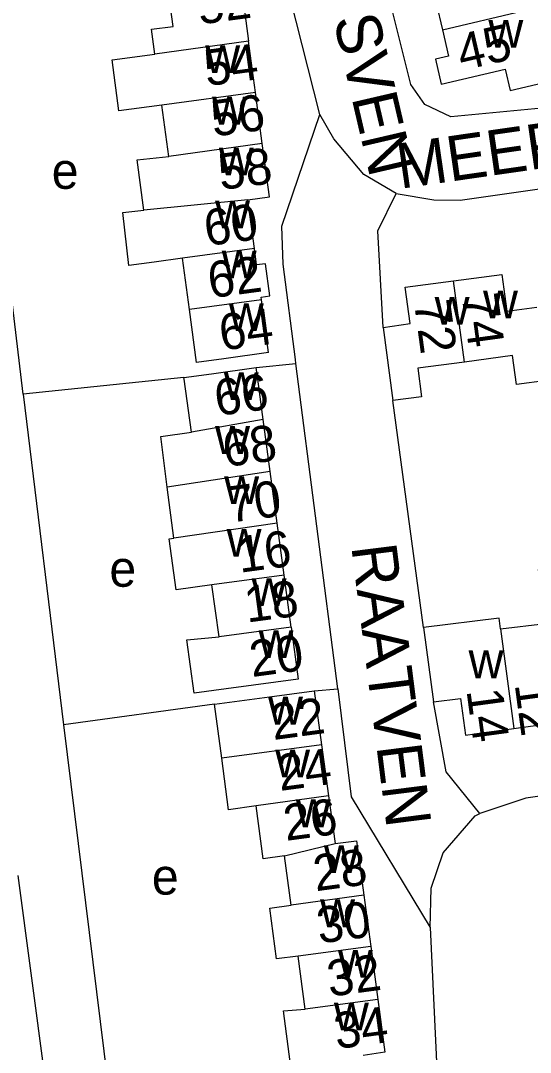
# Model space of a CAD drawing. Extents: x 162667 to 164645, y 379003 to 382150.
# Drawn here: x 163541.5 to 163598, y 381175.5 to 381289.7 of the extents above; entities that cross this region are included whole.
import ezdxf

# ---------------------------------------------------------------- set-up
doc = ezdxf.new("R2010")
doc.units = 0
for name, color, linetype in [('BLT_Basislijn', 7, 'Continuous'), ('BLT_Bebouwing', 7, 'Continuous'), ('BLT_Centroide', 7, 'Continuous'), ('BLT_Huisnummer', 7, 'Continuous'), ('BLT_Huisnummer_ tussenligend', 7, 'Continuous'), ('BLT_Onderverdeling_panden', 7, 'Continuous'), ('BLT_Straatnaam', 7, 'Continuous')]:
    doc.layers.add(name, color=color, linetype=linetype)

msp = doc.modelspace()

# ---------------------------------------------------------------- linework, layer by layer
at = {"layer": 'BLT_Basislijn'}
for p, q in [((163574.65, 381279.28), (163570.22, 381296.63)), ((163541.76, 381248.33), (163536.52, 381292.17)), ((163567.6, 381251.27), (163571.99, 381251.72)), ((163576.62, 381215.7), (163571.99, 381251.72)), ((163559.57, 381250.17), (163541.76, 381248.33)), ((163541.76, 381248.33), (163546.24, 381211.73)), ((163574.02, 381215.48), (163576.62, 381215.7)), ((163545.35, 381164.05), (163541.22, 381195.04)), ((163586.86, 381189.28), (163589.19, 381140.23))]:
    msp.add_line(p, q, dxfattribs=at)
for points in [[(163704.62, 381348.91), (163712.56, 381338.33), (163712.43, 381333.8), (163710.39, 381331.86), (163675.03, 381306.44), (163666.11, 381299.73), (163649.85, 381288.62), (163644.75, 381286.58), (163642.47, 381286.05), (163599.25, 381280), (163589.15, 381279.05), (163586.28, 381280.4), (163584.72, 381282.62), (163582.01, 381293.43), (163574.46, 381327.24), (163571.73, 381328.85), (163571.41, 381330.34)], [(163571.99, 381251.72), (163571.93, 381252.17), (163570.59, 381262.74), (163570.41, 381266.95), (163574.65, 381279.28)], [(163583.1, 381270.55), (163579.5, 381272.66), (163576.2, 381276.6), (163574.65, 381279.28)], [(163583.1, 381270.55), (163587.28, 381269.85), (163590.17, 381269.81), (163640.77, 381277.05), (163643.57, 381276.83), (163644.77, 381275.96), (163646.12, 381273.96), (163646.38, 381272.71), (163651.1, 381234.51), (163651.18, 381232.05), (163653.39, 381214.56), (163652.55, 381212.63), (163650.49, 381210.78), (163649.37, 381210.33), (163610.61, 381205.49), (163597.45, 381203.58), (163592.38, 381201.9)], [(163581.65, 381255.73), (163581.06, 381266.4), (163583.1, 381270.55)], [(163586.14, 381222.48), (163582.73, 381247.62)], [(163576.62, 381215.7), (163578.12, 381203.75), (163586.86, 381189.28)], [(163562.97, 381214.01), (163546.24, 381211.73)], [(163592.38, 381201.9), (163588.62, 381206.51), (163587.23, 381214.25)], [(163546.24, 381211.73), (163555.57, 381136.18), (163555.85, 381135.67), (163556.64, 381135.74), (163576.78, 381138.45), (163584.66, 381139.68), (163589.19, 381140.23)], [(163586.86, 381189.28), (163586.98, 381193.64), (163588.29, 381197.55), (163591.86, 381201.63), (163592.38, 381201.9)]]:
    msp.add_lwpolyline(points, dxfattribs=at)
at = {"layer": 'BLT_Bebouwing'}
for p, q in [((163567.51, 381281.74), (163566.75, 381287.4)), ((163568.26, 381276.09), (163567.51, 381281.74)), ((163557.89, 381274.66), (163557.13, 381280.33)), ((163567.39, 381264.46), (163566.66, 381269.85)), ((163560.18, 381257.7), (163559.41, 381263.38)), ((163568.95, 381252.93), (163568.16, 381258.77)), ((163581.65, 381255.73), (163582.73, 381247.62)), ((163569.14, 381239.78), (163568.37, 381245.53)), ((163569.92, 381234.03), (163569.14, 381239.78)), ((163570.69, 381228.29), (163569.92, 381234.03)), ((163571.46, 381222.54), (163570.69, 381228.29)), ((163563.47, 381221.46), (163562.69, 381227.21)), ((163574.02, 381215.48), (163574.83, 381209.49)), ((163563.77, 381208.01), (163562.97, 381214.01)), ((163574.83, 381209.49), (163575.6, 381203.84)), ((163575.6, 381203.84), (163576.32, 381198.57)), ((163571.47, 381191.76), (163570.73, 381197.21)), ((163579.51, 381192.86), (163580.27, 381187.17)), ((163580.27, 381187.17), (163581.05, 381181.32)), ((163573.01, 381180.24), (163572.23, 381186.1))]:
    msp.add_line(p, q, dxfattribs=at)
for points in [[(163591.39, 381298.54), (163592.07, 381295.6), (163585.43, 381294.05), (163586.07, 381291.27), (163587.53, 381291.61), (163588.21, 381288.69)], [(163556.37, 381285.98), (163556, 381288.73), (163558.39, 381289.06), (163557.95, 381292.3), (163557.69, 381294.3), (163565.68, 381295.36), (163565.95, 381293.36), (163566.75, 381287.4)], [(163588.21, 381288.69), (163588.9, 381285.76), (163587.44, 381285.42), (163588.07, 381282.65), (163595.16, 381284.3), (163595.71, 381281.95), (163601.7, 381283.35), (163599.83, 381291.4), (163596.99, 381290.74)], [(163557.13, 381280.33), (163552.38, 381279.7), (163551.62, 381285.34), (163556.37, 381285.98)], [(163566.66, 381269.85), (163569.06, 381270.18), (163568.26, 381276.09)], [(163555.13, 381268.71), (163554.4, 381274.26), (163557.89, 381274.66)], [(163559.41, 381263.38), (163556.29, 381262.95), (163553.48, 381262.57), (163552.8, 381268.44), (163555.13, 381268.71)], [(163568.16, 381258.77), (163568.12, 381259.07), (163569.09, 381259.21), (163568.61, 381262.77), (163567.63, 381262.64), (163567.39, 381264.46)], [(163589.45, 381260.88), (163594.8, 381261.59), (163595.34, 381257.53), (163598.68, 381257.97)], [(163581.65, 381255.73), (163584.63, 381256.14), (163584.08, 381260.17), (163589.45, 381260.88)], [(163568.95, 381252.93), (163563.99, 381252.26), (163560.96, 381251.85), (163560.18, 381257.7)], [(163599.78, 381249.85), (163596.42, 381249.4), (163595.99, 381252.6), (163590.65, 381251.89)], [(163559.57, 381250.17), (163562.64, 381250.59), (163567.6, 381251.27)], [(163568.37, 381245.53), (163567.77, 381250), (163567.6, 381251.27)], [(163590.65, 381251.89), (163585.5, 381251.2), (163585.9, 381248.02), (163582.73, 381247.62)], [(163560.42, 381244.14), (163559.6, 381250), (163559.57, 381250.17)], [(163557.73, 381238.05), (163557.01, 381243.66), (163560.42, 381244.14)], [(163558.45, 381232.38), (163557.73, 381238.05)], [(163562.69, 381227.21), (163558.72, 381226.67), (163557.96, 381232.32), (163558.45, 381232.38)], [(163594.66, 381222.33), (163599.64, 381222.95), (163598.85, 381228.9), (163602.52, 381229.38), (163603.1, 381224.68)], [(163571.46, 381222.54), (163572.24, 381216.79), (163567.28, 381216.12), (163564.25, 381215.71), (163560.71, 381215.23), (163559.91, 381221.14), (163563.47, 381221.46)], [(163594.66, 381222.33), (163594.5, 381223.52), (163586.14, 381222.48)], [(163586.14, 381222.48), (163587.23, 381214.25)], [(163596.12, 381211.32), (163601.46, 381212.05), (163600.91, 381216.09)], [(163562.97, 381214.01), (163569.06, 381214.82), (163574.02, 381215.48)], [(163587.23, 381214.25), (163590.21, 381214.63)], [(163590.21, 381214.63), (163590.76, 381210.59), (163596.12, 381211.32)], [(163567.57, 381202.74), (163564.53, 381202.31), (163563.77, 381208.01)], [(163570.73, 381197.21), (163568.36, 381196.88), (163567.57, 381202.74)], [(163576.32, 381198.57), (163578.7, 381198.89), (163579.51, 381192.86)], [(163572.23, 381186.1), (163569.83, 381185.8), (163569.08, 381191.43), (163571.47, 381191.76)], [(163581.05, 381181.32), (163581.83, 381175.46), (163579.45, 381175.11)], [(163571.36, 381174.42), (163570.61, 381180.04), (163573.01, 381180.24)]]:
    msp.add_lwpolyline(points, dxfattribs=at)
at = {"layer": 'BLT_Onderverdeling_panden'}
for p, q in [((163588.21, 381288.69), (163596.99, 381290.74)), ((163566.75, 381287.4), (163556.37, 381285.98)), ((163567.51, 381281.74), (163557.13, 381280.33)), ((163568.26, 381276.09), (163557.89, 381274.66)), ((163566.66, 381269.85), (163555.13, 381268.71)), ((163567.39, 381264.46), (163559.41, 381263.38)), ((163590.65, 381251.89), (163589.45, 381260.88)), ((163568.16, 381258.77), (163560.18, 381257.7)), ((163568.37, 381245.53), (163560.42, 381244.14)), ((163569.14, 381239.78), (163557.73, 381238.05)), ((163569.92, 381234.03), (163558.45, 381232.38)), ((163570.69, 381228.29), (163562.69, 381227.21)), ((163571.46, 381222.54), (163563.47, 381221.46)), ((163594.66, 381222.33), (163596.12, 381211.32)), ((163574.83, 381209.49), (163563.77, 381208.01)), ((163575.6, 381203.84), (163567.57, 381202.74)), ((163570.73, 381197.21), (163576.32, 381198.57)), ((163579.51, 381192.86), (163571.47, 381191.76)), ((163580.27, 381187.17), (163572.23, 381186.1)), ((163581.05, 381181.32), (163573.01, 381180.24))]:
    msp.add_line(p, q, dxfattribs=at)

# ---------------------------------------------------------------- texts
at = {"layer": 'BLT_Centroide'}
for s, p in [('w', (163593.31, 381286.69)), ('w', (163561.94, 381283.88)), ('w', (163562.7, 381278.19)), ('w', (163563.45, 381272.56)), ('e', (163544.93, 381271.07)), ('w', (163563.03, 381266.69)), ('w', (163563.77, 381261.16)), ('w', (163587.36, 381256.02)), ('w', (163592.72, 381256.73)), ('w', (163564.56, 381255.31)), ('w', (163564, 381247.69)), ('w', (163563.03, 381241.72)), ('w', (163564.04, 381236.16)), ('w', (163564.31, 381230.34)), ('e', (163551.32, 381227.01)), ('w', (163567.08, 381224.88)), ('w', (163567.85, 381219.12)), ('w', (163591.12, 381216.88)), ('w', (163568.9, 381211.75)), ('w', (163569.69, 381205.91)), ('w', (163571.98, 381200.38)), ('w', (163575.08, 381195.31)), ('e', (163556.03, 381192.92)), ('w', (163574.67, 381189.31)), ('w', (163576.64, 381183.72)), ('w', (163576.2, 381177.88))]:
    msp.add_text(s, height=4, dxfattribs=at).set_placement(p)
at = {"layer": 'BLT_Huisnummer'}
for s, rotation, p in [('52', 7.6317, (163561.32, 381289.25)), ('45', 13.1252, (163590.37, 381284.13)), ('56', 7.6317, (163562.85, 381276.84)), ('60', 7.6317, (163562.09, 381264.72)), ('74', 277.7532, (163590.34, 381259.24)), ('72', 277.7532, (163585.06, 381258.52)), ('64', 7.6317, (163563.76, 381253.14)), ('66', 7.6317, (163563.24, 381245.91)), ('70', 7.6668, (163564.66, 381234.09)), ('16', 7.6645, (163565.77, 381228.55)), ('20', 7.7135, (163567.11, 381217)), ('14', 277.6746, (163590.88, 381215.52)), ('24', 7.7135, (163570.22, 381204.39)), ('28', 7.7135, (163574.18, 381193.28)), ('32', 7.7135, (163575.71, 381181.6))]:
    msp.add_text(s, height=4, rotation=rotation, dxfattribs=at).set_placement(p)
at = {"layer": 'BLT_Huisnummer_ tussenligend'}
for s, rotation, p in [('54', 7.6317, (163562.09, 381282.43)), ('58', 7.6317, (163563.65, 381270.92)), ('62', 7.6317, (163562.5, 381258.94)), ('68', 7.6317, (163564.16, 381240.25)), ('18', 7.6645, (163566.56, 381223.03)), ('12', 277.6746, (163596.22, 381216.2)), ('22', 7.7135, (163569.49, 381210.03)), ('26', 7.7135, (163570.88, 381198.86)), ('30', 7.7135, (163574.57, 381187.49)), ('34', 7.7135, (163576.49, 381175.81))]:
    msp.add_text(s, height=4, rotation=rotation, dxfattribs=at).set_placement(p)
at = {"layer": 'BLT_Straatnaam'}
for s, rotation, p in [('MEERBERGSVEN', 283.0908, (163567.45, 381327.15)), ('MEERBERGSVEN', 8.2142, (163583.53, 381271.06)), ('RAATVEN', 277.1895, (163578.11, 381231.49))]:
    msp.add_text(s, height=5, rotation=rotation, dxfattribs=at).set_placement(p)

doc.saveas('drawing.dxf')
